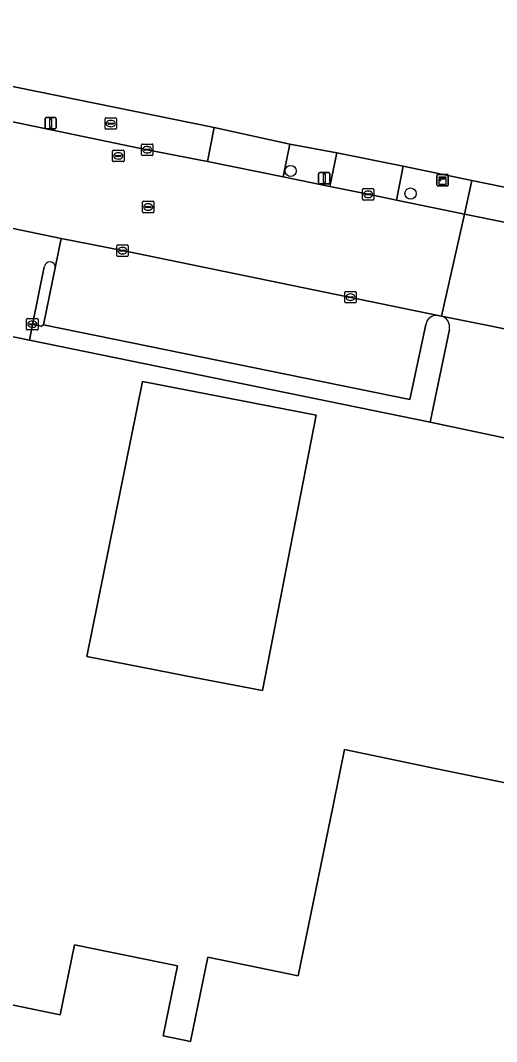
# Model space of a CAD drawing. Extents: x 157692 to 159674, y 381452 to 383291.
# Drawn here: x 158848.6 to 158890.3, y 382205 to 382294.6 of the extents above; entities that cross this region are included whole.
import ezdxf

# ---------------------------------------------------------------- set-up
doc = ezdxf.new("R2010")
doc.units = 0
for name, color, linetype in [('IMGEO_Boom', 7, 'Continuous'), ('IMGEO_Brandkraan', 7, 'Continuous'), ('IMGEO_Erf', 7, 'Continuous'), ('IMGEO_Kast', 7, 'Continuous'), ('IMGEO_Kolk', 7, 'Continuous'), ('IMGEO_Lichtmast', 7, 'Continuous'), ('IMGEO_Pand', 7, 'Continuous'), ('IMGEO_Parkeervlak_open', 7, 'Continuous'), ('IMGEO_Rijbaan_lokaal_open', 7, 'Continuous'), ('IMGEO_Rioolput', 7, 'Continuous'), ('IMGEO_Verkeerseiland_open', 7, 'Continuous'), ('IMGEO_Voetpad_open', 7, 'Continuous')]:
    doc.layers.add(name, color=color, linetype=linetype)

msp = doc.modelspace()

# ---------------------------------------------------------------- linework, layer by layer
at = {"layer": 'IMGEO_Boom'}
for centre in [(158872.265, 382281.363), (158882.784, 382279.381)]:
    msp.add_circle(centre, 0.489, dxfattribs=at)
at = {"layer": 'IMGEO_Brandkraan'}
for p, q in [((158855.979, 382285.094), (158855.979, 382285.946)), ((158856.054, 382286.02), (158856.906, 382286.02)), ((158856.281, 382285.563), (158856.679, 382285.563)), ((158856.467, 382285.8), (158856.492, 382285.8)), ((158856.98, 382285.946), (158856.98, 382285.094)), ((158856.906, 382285.02), (158856.054, 382285.02)), ((158856.238, 382285.514), (158856.238, 382285.526)), ((158856.676, 382285.477), (158856.278, 382285.477)), ((158856.49, 382285.24), (158856.465, 382285.24)), ((158856.722, 382285.526), (158856.722, 382285.514))]:
    msp.add_line(p, q, dxfattribs=at)
for points in [[(158855.979, 382285.094), (158855.979, 382285.946)], [(158856.054, 382286.02), (158856.906, 382286.02)], [(158856.98, 382285.946), (158856.98, 382285.094)], [(158856.906, 382285.02), (158856.054, 382285.02)]]:
    msp.add_lwpolyline(points, dxfattribs=at)
for centre, radius, start, end in [((158856.056, 382285.944), 0.0765, 91.55205, 178.44795), ((158856.056, 382285.944), 0.0765, 91.55205, 178.44795), ((158856.278, 382285.523), 0.0403, 85.87752, 175.75265), ((158856.683, 382285.525), 0.0386, 1.73085, 96.63898), ((158856.904, 382285.944), 0.0765, 1.55205, 88.44795), ((158856.904, 382285.944), 0.0765, 1.55205, 88.44795), ((158856.056, 382285.096), 0.0765, 181.55205, 268.44795), ((158856.056, 382285.096), 0.0765, 181.55205, 268.44795), ((158856.275, 382285.513), 0.0366, 178.93798, 274.71019), ((158856.679, 382285.52), 0.043, 264.86636, 352.45326), ((158856.904, 382285.096), 0.0765, 271.55205, 358.44795), ((158856.904, 382285.096), 0.0765, 271.55205, 358.44795)]:
    msp.add_arc(centre, radius, start, end, dxfattribs=at)
for centre, major_axis, ratio, start_param, end_param in [((158856.466, 382285.52), (-0.387, 0.002), 0.722429, 4.712389, 7.853982), ((158856.491, 382285.52), (-0.39, 0.002), 0.717154, 1.570796, 4.712389)]:
    msp.add_ellipse(centre, major_axis=major_axis, ratio=ratio, start_param=start_param, end_param=end_param, dxfattribs=at)
at = {"layer": 'IMGEO_Erf'}
for points in [[(158739.897, 382310.815), (158745.516, 382309.667), (158754.049, 382307.922), (158763.74, 382305.941), (158825.695, 382293.283), (158865.561, 382285.172), (158872.186, 382283.72), (158876.329, 382282.962), (158882.131, 382281.773), (158888.158, 382280.537), (158988.039, 382260.114), (159000, 382257.67), (159006.103, 382256.423), (159011.658, 382255.288), (159018.046, 382253.981), (159023.028, 382252.988), (159037.803, 382250), (159039.91, 382249.574), (159043.144, 382248.92), (159043.356, 382248.877), (159043.484, 382248.846), (159053.13, 382246.78), (159055.84, 382246.213), (159072.286, 382242.773)], [(159051.093, 382225.115), (159037.6, 382227.878), (159034.839, 382228.444), (159026.693, 382229.981), (159019.174, 382231.529), (159002.945, 382235.12), (159001.411, 382235.442), (159000, 382235.738), (158979.503, 382240.037), (158972.286, 382241.4), (158970.096, 382241.814), (158958.322, 382244.189), (158929.535, 382250), (158891.416, 382257.855), (158884.49, 382259.326), (158849.36, 382266.519), (158843.049, 382267.8)], [(158844.223, 382208.94), (158852.051, 382207.335), (158853.313, 382213.488), (158862.346, 382211.636), (158861.085, 382205.483), (158863.475, 382204.993), (158864.987, 382212.384), (158872.923, 382210.762), (158875.982, 382225.713), (158876.983, 382230.611), (158884.938, 382228.955), (158892.817, 382227.34)]]:
    msp.add_lwpolyline(points, dxfattribs=at)
msp.add_lwpolyline([(158859.265, 382262.892), (158874.499, 382259.928), (158869.799, 382235.774), (158863.792, 382236.943), (158860.368, 382237.609), (158854.39, 382238.772)], close=True, dxfattribs=at)
at = {"layer": 'IMGEO_Kast'}
for p, q in [((158885.171, 382281.057), (158886.012, 382281.057)), ((158886.012, 382281.057), (158885.171, 382281.057)), ((158885.096, 382280.132), (158885.096, 382280.973)), ((158885.096, 382280.973), (158885.096, 382280.132)), ((158886.096, 382280.982), (158886.096, 382280.141)), ((158886.096, 382280.141), (158886.096, 382280.982)), ((158886.021, 382280.057), (158885.18, 382280.057)), ((158885.18, 382280.057), (158886.021, 382280.057))]:
    msp.add_line(p, q, dxfattribs=at)
for points in [[(158885.291, 382280.847), (158885.891, 382280.847), (158885.891, 382280.762), (158885.291, 382280.762), (158885.291, 382280.847)], [(158885.291, 382280.672), (158885.891, 382280.672), (158885.891, 382280.183), (158885.291, 382280.183), (158885.291, 382280.672)]]:
    msp.add_lwpolyline(points, dxfattribs=at)
msp.add_circle((158885.375, 382280.521), 0.0377, dxfattribs=at)
for centre, start, end in [((158885.174, 382280.979), 92.4484, 184.28452), ((158885.174, 382280.979), 92.4484, 184.28452), ((158886.018, 382280.979), 2.4484, 94.28452), ((158886.018, 382280.979), 2.4484, 94.28452), ((158885.174, 382280.135), 182.4484, 274.28452), ((158885.174, 382280.135), 182.4484, 274.28452), ((158886.018, 382280.135), 272.4484, 4.28452), ((158886.018, 382280.135), 272.4484, 4.28452)]:
    msp.add_arc(centre, 0.0779, start, end, dxfattribs=at)
at = {"layer": 'IMGEO_Kolk'}
for p, q in [((158859.18, 382282.796), (158859.18, 382283.648)), ((158859.255, 382283.722), (158860.107, 382283.722)), ((158859.439, 382283.216), (158859.439, 382283.228)), ((158859.877, 382283.179), (158859.479, 382283.179)), ((158859.482, 382283.265), (158859.88, 382283.265)), ((158859.691, 382282.942), (158859.666, 382282.942)), ((158859.668, 382283.502), (158859.693, 382283.502)), ((158859.923, 382283.228), (158859.923, 382283.216)), ((158860.181, 382283.648), (158860.181, 382282.796)), ((158860.107, 382282.722), (158859.255, 382282.722)), ((158878.567, 382278.884), (158878.567, 382279.736)), ((158878.642, 382279.81), (158879.494, 382279.81)), ((158878.826, 382279.304), (158878.826, 382279.316)), ((158879.264, 382279.267), (158878.866, 382279.267)), ((158878.869, 382279.353), (158879.267, 382279.353)), ((158879.055, 382279.59), (158879.08, 382279.59)), ((158879.31, 382279.316), (158879.31, 382279.304)), ((158879.568, 382279.736), (158879.568, 382278.884)), ((158879.494, 382278.81), (158878.642, 382278.81)), ((158879.078, 382279.03), (158879.053, 382279.03)), ((158857.008, 382273.946), (158857.008, 382274.798)), ((158857.083, 382274.872), (158857.935, 382274.872)), ((158858.009, 382274.798), (158858.009, 382273.946)), ((158857.267, 382274.366), (158857.267, 382274.378)), ((158857.705, 382274.329), (158857.307, 382274.329)), ((158857.31, 382274.415), (158857.708, 382274.415)), ((158857.519, 382274.092), (158857.494, 382274.092)), ((158857.496, 382274.652), (158857.521, 382274.652)), ((158857.751, 382274.378), (158857.751, 382274.366)), ((158857.935, 382273.872), (158857.083, 382273.872)), ((158877.012, 382269.864), (158877.012, 382270.716)), ((158877.087, 382270.79), (158877.939, 382270.79)), ((158877.314, 382270.333), (158877.712, 382270.333)), ((158877.5, 382270.57), (158877.525, 382270.57)), ((158878.013, 382270.716), (158878.013, 382269.864)), ((158877.939, 382269.79), (158877.087, 382269.79)), ((158877.271, 382270.284), (158877.271, 382270.296)), ((158877.709, 382270.247), (158877.311, 382270.247)), ((158877.523, 382270.01), (158877.498, 382270.01)), ((158877.755, 382270.296), (158877.755, 382270.284)), ((158849.1, 382267.49), (158849.1, 382268.342)), ((158849.175, 382268.416), (158850.027, 382268.416)), ((158849.359, 382267.91), (158849.359, 382267.922)), ((158849.797, 382267.873), (158849.399, 382267.873)), ((158849.402, 382267.959), (158849.8, 382267.959)), ((158849.611, 382267.636), (158849.586, 382267.636)), ((158849.588, 382268.196), (158849.613, 382268.196)), ((158849.843, 382267.922), (158849.843, 382267.91)), ((158850.101, 382268.342), (158850.101, 382267.49)), ((158850.027, 382267.416), (158849.175, 382267.416))]:
    msp.add_line(p, q, dxfattribs=at)
for points in [[(158859.18, 382282.796), (158859.18, 382283.648)], [(158859.255, 382283.722), (158860.107, 382283.722)], [(158860.181, 382283.648), (158860.181, 382282.796)], [(158860.107, 382282.722), (158859.255, 382282.722)], [(158878.567, 382278.884), (158878.567, 382279.736)], [(158878.642, 382279.81), (158879.494, 382279.81)], [(158879.568, 382279.736), (158879.568, 382278.884)], [(158879.494, 382278.81), (158878.642, 382278.81)], [(158857.008, 382273.946), (158857.008, 382274.798)], [(158857.083, 382274.872), (158857.935, 382274.872)], [(158858.009, 382274.798), (158858.009, 382273.946)], [(158857.935, 382273.872), (158857.083, 382273.872)], [(158877.012, 382269.864), (158877.012, 382270.716)], [(158877.087, 382270.79), (158877.939, 382270.79)], [(158878.013, 382270.716), (158878.013, 382269.864)], [(158877.939, 382269.79), (158877.087, 382269.79)], [(158849.1, 382267.49), (158849.1, 382268.342)], [(158849.175, 382268.416), (158850.027, 382268.416)], [(158850.101, 382268.342), (158850.101, 382267.49)], [(158850.027, 382267.416), (158849.175, 382267.416)]]:
    msp.add_lwpolyline(points, dxfattribs=at)
for centre, radius, start, end in [((158859.257, 382283.646), 0.0765, 91.55205, 178.44795), ((158859.257, 382283.646), 0.0765, 91.55205, 178.44795), ((158859.479, 382283.225), 0.0403, 85.87752, 175.75265), ((158859.476, 382283.215), 0.0366, 178.93798, 274.71019), ((158859.88, 382283.222), 0.043, 264.86636, 352.45326), ((158859.884, 382283.227), 0.0386, 1.73085, 96.63898), ((158860.105, 382283.646), 0.0765, 1.55205, 88.44795), ((158860.105, 382283.646), 0.0765, 1.55205, 88.44795), ((158859.257, 382282.798), 0.0765, 181.55205, 268.44795), ((158859.257, 382282.798), 0.0765, 181.55205, 268.44795), ((158860.105, 382282.798), 0.0765, 271.55205, 358.44795), ((158860.105, 382282.798), 0.0765, 271.55205, 358.44795), ((158878.644, 382279.734), 0.0765, 91.55205, 178.44795), ((158878.644, 382279.734), 0.0765, 91.55205, 178.44795), ((158878.866, 382279.313), 0.0403, 85.87752, 175.75265), ((158878.863, 382279.303), 0.0366, 178.93798, 274.71019), ((158879.267, 382279.31), 0.043, 264.86636, 352.45326), ((158879.271, 382279.315), 0.0386, 1.73085, 96.63898), ((158879.492, 382279.734), 0.0765, 1.55205, 88.44795), ((158879.492, 382279.734), 0.0765, 1.55205, 88.44795), ((158878.644, 382278.886), 0.0765, 181.55205, 268.44795), ((158878.644, 382278.886), 0.0765, 181.55205, 268.44795), ((158879.492, 382278.886), 0.0765, 271.55205, 358.44795), ((158879.492, 382278.886), 0.0765, 271.55205, 358.44795), ((158857.085, 382274.796), 0.0765, 91.55205, 178.44795), ((158857.085, 382274.796), 0.0765, 91.55205, 178.44795), ((158857.933, 382274.796), 0.0765, 1.55205, 88.44795), ((158857.933, 382274.796), 0.0765, 1.55205, 88.44795), ((158857.085, 382273.948), 0.0765, 181.55205, 268.44795), ((158857.085, 382273.948), 0.0765, 181.55205, 268.44795), ((158857.307, 382274.375), 0.0403, 85.87752, 175.75265), ((158857.304, 382274.365), 0.0366, 178.93798, 274.71019), ((158857.708, 382274.372), 0.043, 264.86636, 352.45326), ((158857.712, 382274.377), 0.0386, 1.73085, 96.63898), ((158857.933, 382273.948), 0.0765, 271.55205, 358.44795), ((158857.933, 382273.948), 0.0765, 271.55205, 358.44795), ((158877.089, 382270.714), 0.0765, 91.55205, 178.44795), ((158877.089, 382270.714), 0.0765, 91.55205, 178.44795), ((158877.311, 382270.293), 0.0403, 85.87752, 175.75265), ((158877.716, 382270.295), 0.0386, 1.73085, 96.63898), ((158877.937, 382270.714), 0.0765, 1.55205, 88.44795), ((158877.937, 382270.714), 0.0765, 1.55205, 88.44795), ((158877.089, 382269.866), 0.0765, 181.55205, 268.44795), ((158877.089, 382269.866), 0.0765, 181.55205, 268.44795), ((158877.308, 382270.283), 0.0366, 178.93798, 274.71019), ((158877.712, 382270.29), 0.043, 264.86636, 352.45326), ((158877.937, 382269.866), 0.0765, 271.55205, 358.44795), ((158877.937, 382269.866), 0.0765, 271.55205, 358.44795), ((158849.177, 382268.34), 0.0765, 91.55205, 178.44795), ((158849.177, 382268.34), 0.0765, 91.55205, 178.44795), ((158849.399, 382267.919), 0.0403, 85.87752, 175.75265), ((158849.396, 382267.909), 0.0366, 178.93798, 274.71019), ((158849.8, 382267.916), 0.043, 264.86636, 352.45326), ((158849.804, 382267.921), 0.0386, 1.73085, 96.63898), ((158850.025, 382268.34), 0.0765, 1.55205, 88.44795), ((158850.025, 382268.34), 0.0765, 1.55205, 88.44795), ((158849.177, 382267.492), 0.0765, 181.55205, 268.44795), ((158849.177, 382267.492), 0.0765, 181.55205, 268.44795), ((158850.025, 382267.492), 0.0765, 271.55205, 358.44795), ((158850.025, 382267.492), 0.0765, 271.55205, 358.44795)]:
    msp.add_arc(centre, radius, start, end, dxfattribs=at)
for centre, major_axis, ratio, start_param, end_param in [((158859.667, 382283.222), (-0.387, 0.002), 0.722429, 4.712389, 7.853982), ((158859.692, 382283.222), (-0.39, 0.002), 0.717154, 1.570796, 4.712389), ((158879.054, 382279.31), (-0.387, 0.002), 0.722429, 4.712389, 7.853982), ((158879.079, 382279.31), (-0.39, 0.002), 0.717154, 1.570796, 4.712389), ((158857.495, 382274.372), (-0.387, 0.002), 0.722429, 4.712389, 7.853982), ((158857.52, 382274.372), (-0.39, 0.002), 0.717154, 1.570796, 4.712389), ((158877.499, 382270.29), (-0.387, 0.002), 0.722429, 4.712389, 7.853982), ((158877.524, 382270.29), (-0.39, 0.002), 0.717154, 1.570796, 4.712389), ((158849.587, 382267.916), (-0.387, 0.002), 0.722429, 4.712389, 7.853982), ((158849.612, 382267.916), (-0.39, 0.002), 0.717154, 1.570796, 4.712389)]:
    msp.add_ellipse(centre, major_axis=major_axis, ratio=ratio, start_param=start_param, end_param=end_param, dxfattribs=at)
at = {"layer": 'IMGEO_Lichtmast'}
for p, q in [((158850.714, 382285.156), (158850.714, 382285.956)), ((158850.714, 382285.956), (158850.714, 382285.156)), ((158850.814, 382286.056), (158851.604, 382286.056)), ((158851.604, 382286.056), (158850.814, 382286.056)), ((158851.704, 382285.956), (158851.704, 382285.156)), ((158851.704, 382285.156), (158851.704, 382285.956)), ((158851.604, 382285.056), (158850.814, 382285.056)), ((158850.814, 382285.056), (158851.604, 382285.056)), ((158874.717, 382280.321), (158874.717, 382281.121)), ((158874.717, 382281.121), (158874.717, 382280.321)), ((158874.817, 382281.221), (158875.607, 382281.221)), ((158875.607, 382281.221), (158874.817, 382281.221)), ((158875.707, 382281.121), (158875.707, 382280.321)), ((158875.707, 382280.321), (158875.707, 382281.121)), ((158875.607, 382280.221), (158874.817, 382280.221)), ((158874.817, 382280.221), (158875.607, 382280.221))]:
    msp.add_line(p, q, dxfattribs=at)
for points in [[(158851.134, 382285.931), (158851.284, 382285.931), (158851.284, 382285.181), (158851.134, 382285.181), (158851.134, 382285.931)], [(158875.137, 382281.096), (158875.287, 382281.096), (158875.287, 382280.346), (158875.137, 382280.346), (158875.137, 382281.096)]]:
    msp.add_lwpolyline(points, dxfattribs=at)
for centre, start, end in [((158850.814, 382285.956), 90, 180), ((158850.814, 382285.956), 90, 180), ((158851.604, 382285.956), 0, 90), ((158851.604, 382285.956), 360, 90), ((158850.814, 382285.156), 180, 270), ((158850.814, 382285.156), 180, 270), ((158851.604, 382285.156), 270, 0), ((158851.604, 382285.156), 270, 0), ((158874.817, 382281.121), 90, 180), ((158874.817, 382281.121), 90, 180), ((158875.607, 382281.121), 0, 90), ((158875.607, 382281.121), 360, 90), ((158874.817, 382280.321), 180, 270), ((158874.817, 382280.321), 180, 270), ((158875.607, 382280.321), 270, 0), ((158875.607, 382280.321), 270, 0)]:
    msp.add_arc(centre, 0.1, start, end, dxfattribs=at)
at = {"layer": 'IMGEO_Pand'}
msp.add_lwpolyline([(158874.499, 382259.928), (158859.265, 382262.892), (158854.39, 382238.772), (158860.368, 382237.609), (158863.792, 382236.943), (158869.799, 382235.774)], close=True, dxfattribs=at)
msp.add_lwpolyline([(158892.817, 382227.34), (158884.938, 382228.955), (158876.983, 382230.611), (158875.982, 382225.713), (158872.923, 382210.762), (158864.987, 382212.384), (158863.475, 382204.993), (158861.085, 382205.483), (158862.346, 382211.636), (158853.313, 382213.488), (158852.051, 382207.335), (158844.223, 382208.94)], dxfattribs=at)
at = {"layer": 'IMGEO_Parkeervlak_open'}
msp.add_lwpolyline([(158885.195, 382268.684), (158857.509, 382274.37), (158852.145, 382275.448), (158851.612, 382272.861), (158850.582, 382267.867), (158882.724, 382261.3), (158884.123, 382267.898)], dxfattribs=at)
msp.add_arc((158885.047, 382267.761), 0.934, 80.90881, 171.5896, dxfattribs=at)
at = {"layer": 'IMGEO_Rijbaan_lokaal_open'}
for points in [[(158844.942, 382276.94), (158852.145, 382275.448), (158857.509, 382274.37), (158885.195, 382268.684), (158885.487, 382268.627), (158887.523, 382277.583), (158881.546, 382278.809), (158879.068, 382279.311), (158875.708, 382280.006), (158871.601, 382280.844), (158864.974, 382282.191), (158859.681, 382283.22), (158840.554, 382287.183)], [(158987.436, 382257.113), (158953.856, 382263.893), (158917.195, 382271.505), (158898.672, 382275.307), (158887.523, 382277.583), (158885.487, 382268.627), (158894.522, 382266.807), (158897.3, 382266.23), (158916.348, 382262.329), (158934.093, 382258.638), (158952.521, 382254.947), (158956.046, 382254.215), (158956.321, 382254.158), (158968.759, 382251.544)]]:
    msp.add_lwpolyline(points, dxfattribs=at)
at = {"layer": 'IMGEO_Rioolput'}
for p, q in [((158856.643, 382282.256), (158856.643, 382283.108)), ((158856.718, 382283.182), (158857.57, 382283.182)), ((158857.131, 382282.962), (158857.156, 382282.962)), ((158857.644, 382283.108), (158857.644, 382282.256)), ((158857.57, 382282.182), (158856.718, 382282.182)), ((158856.902, 382282.676), (158856.902, 382282.688)), ((158857.34, 382282.639), (158856.942, 382282.639)), ((158856.945, 382282.725), (158857.343, 382282.725)), ((158857.154, 382282.402), (158857.129, 382282.402)), ((158857.386, 382282.688), (158857.386, 382282.676)), ((158859.272, 382277.775), (158859.272, 382278.627)), ((158859.347, 382278.701), (158860.199, 382278.701)), ((158859.76, 382278.481), (158859.785, 382278.481)), ((158860.273, 382278.627), (158860.273, 382277.775)), ((158860.199, 382277.701), (158859.347, 382277.701)), ((158859.531, 382278.195), (158859.531, 382278.207)), ((158859.969, 382278.158), (158859.571, 382278.158)), ((158859.574, 382278.244), (158859.972, 382278.244)), ((158859.783, 382277.921), (158859.758, 382277.921)), ((158860.015, 382278.207), (158860.015, 382278.195))]:
    msp.add_line(p, q, dxfattribs=at)
for points in [[(158856.643, 382282.256), (158856.643, 382283.108)], [(158856.718, 382283.182), (158857.57, 382283.182)], [(158857.644, 382283.108), (158857.644, 382282.256)], [(158857.57, 382282.182), (158856.718, 382282.182)], [(158859.272, 382277.775), (158859.272, 382278.627)], [(158859.347, 382278.701), (158860.199, 382278.701)], [(158860.273, 382278.627), (158860.273, 382277.775)], [(158860.199, 382277.701), (158859.347, 382277.701)]]:
    msp.add_lwpolyline(points, dxfattribs=at)
for centre, radius, start, end in [((158856.72, 382283.106), 0.0765, 91.55205, 178.44795), ((158856.72, 382283.106), 0.0765, 91.55205, 178.44795), ((158857.568, 382283.106), 0.0765, 1.55205, 88.44795), ((158857.568, 382283.106), 0.0765, 1.55205, 88.44795), ((158856.72, 382282.258), 0.0765, 181.55205, 268.44795), ((158856.72, 382282.258), 0.0765, 181.55205, 268.44795), ((158856.942, 382282.685), 0.0403, 85.87752, 175.75265), ((158856.939, 382282.675), 0.0366, 178.93798, 274.71019), ((158857.343, 382282.682), 0.043, 264.86636, 352.45326), ((158857.347, 382282.687), 0.0386, 1.73085, 96.63898), ((158857.568, 382282.258), 0.0765, 271.55205, 358.44795), ((158857.568, 382282.258), 0.0765, 271.55205, 358.44795), ((158859.349, 382278.625), 0.0765, 91.55205, 178.44795), ((158859.349, 382278.625), 0.0765, 91.55205, 178.44795), ((158860.197, 382278.625), 0.0765, 1.55205, 88.44795), ((158860.197, 382278.625), 0.0765, 1.55205, 88.44795), ((158859.349, 382277.777), 0.0765, 181.55205, 268.44795), ((158859.349, 382277.777), 0.0765, 181.55205, 268.44795), ((158859.571, 382278.204), 0.0403, 85.87752, 175.75265), ((158859.568, 382278.194), 0.0366, 178.93798, 274.71019), ((158859.972, 382278.201), 0.043, 264.86636, 352.45326), ((158859.976, 382278.206), 0.0386, 1.73085, 96.63898), ((158860.197, 382277.777), 0.0765, 271.55205, 358.44795), ((158860.197, 382277.777), 0.0765, 271.55205, 358.44795)]:
    msp.add_arc(centre, radius, start, end, dxfattribs=at)
for centre, major_axis, ratio, start_param, end_param in [((158857.13, 382282.682), (-0.387, 0.002), 0.722429, 4.712389, 7.853982), ((158857.155, 382282.682), (-0.39, 0.002), 0.717154, 1.570796, 4.712389), ((158859.759, 382278.201), (-0.387, 0.002), 0.722429, 4.712389, 7.853982), ((158859.784, 382278.201), (-0.39, 0.002), 0.717154, 1.570796, 4.712389)]:
    msp.add_ellipse(centre, major_axis=major_axis, ratio=ratio, start_param=start_param, end_param=end_param, dxfattribs=at)
at = {"layer": 'IMGEO_Verkeerseiland_open'}
msp.add_lwpolyline([(158850.654, 382272.966), (158849.63, 382267.906), (158850.405, 382267.749), (158850.582, 382267.867), (158851.612, 382272.861)], dxfattribs=at)
msp.add_arc((158851.132, 382272.902), 0.482, 355.14055, 172.34976, dxfattribs=at)
at = {"layer": 'IMGEO_Voetpad_open'}
for points in [[(158864.974, 382282.191), (158865.561, 382285.172), (158825.695, 382293.283), (158825.094, 382290.327), (158840.554, 382287.183), (158859.681, 382283.22)], [(158864.974, 382282.191), (158871.601, 382280.844), (158872.186, 382283.72), (158865.561, 382285.172)], [(158875.708, 382280.006), (158876.329, 382282.962), (158872.186, 382283.72), (158871.601, 382280.844)], [(158882.131, 382281.773), (158876.329, 382282.962), (158875.708, 382280.006), (158879.068, 382279.311), (158881.546, 382278.809)], [(158882.131, 382281.773), (158881.546, 382278.809), (158887.523, 382277.583), (158888.158, 382280.537)], [(158888.158, 382280.537), (158887.523, 382277.583), (158898.672, 382275.307), (158917.195, 382271.505), (158953.856, 382263.893), (158987.436, 382257.113), (158988.039, 382260.114)]]:
    msp.add_lwpolyline(points, close=True, dxfattribs=at)
for points in [[(158851.612, 382272.861), (158852.145, 382275.448), (158844.942, 382276.94), (158843.049, 382267.8), (158849.36, 382266.519), (158849.63, 382267.906), (158850.654, 382272.966)], [(158885.487, 382268.627), (158885.195, 382268.684)], [(158893.144, 382265.6), (158894.522, 382266.807), (158885.487, 382268.627)], [(158884.123, 382267.898), (158882.724, 382261.3), (158850.582, 382267.867), (158850.405, 382267.749), (158849.63, 382267.906), (158849.36, 382266.519), (158884.49, 382259.326), (158886.186, 382267.448)], [(158886.186, 382267.448), (158884.49, 382259.326), (158891.416, 382257.855), (158891.789, 382259.525), (158892.795, 382264.034), (158893.144, 382265.6)]]:
    msp.add_lwpolyline(points, dxfattribs=at)
for centre, radius, start, end in [((158851.132, 382272.902), 0.482, 355.14055, 172.34976), ((158885.047, 382267.761), 0.934, 80.90881, 171.5896), ((158885.209, 382267.666), 1.001, 347.44109, 73.88422), ((158885.209, 382267.666), 1.001, 347.44109, 73.88422)]:
    msp.add_arc(centre, radius, start, end, dxfattribs=at)

doc.saveas('drawing.dxf')
